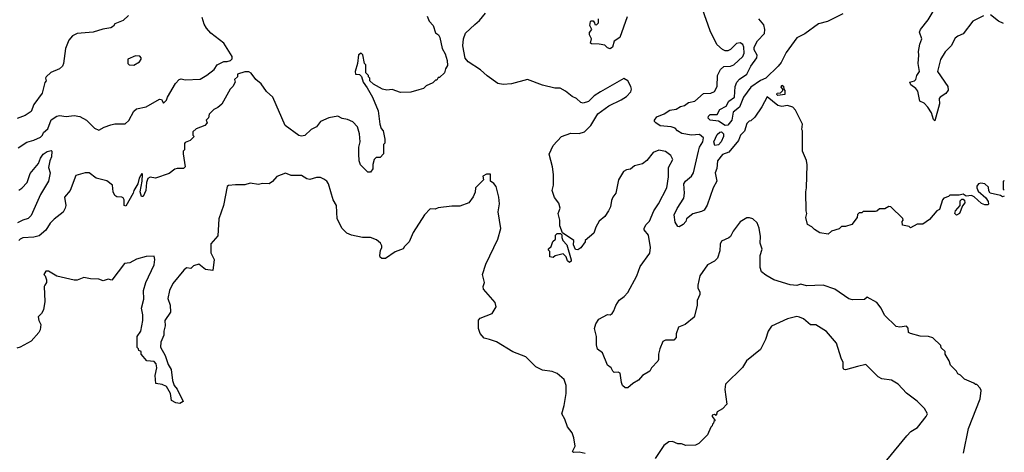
# Model space of a CAD drawing. Extents: x 2210602 to 2357277, y 510288 to 673808.
# Tile 463 of 464: x 2342531 to 2349808, y 662760 to 665958. Entities that reach past the tile are written whole.
import ezdxf

# ---------------------------------------------------------------- set-up
doc = ezdxf.new("R2010")
doc.units = 0

msp = doc.modelspace()

# ---------------------------------------------------------------- linework, layer by layer
at = {"layer": '0CON05XD'}
for points in [[(2349655, 665986.9), (2349575, 665947.5), (2349505, 665853.3), (2349465, 665835.8), (2349445, 665820), (2349414.2, 665765), (2349369.7, 665720.3), (2349335.7, 665664.3), (2349313.9, 665573.9), (2349390, 665465), (2349394, 665436), (2349377, 665413), (2349333.3, 665385), (2349327.5, 665375), (2349328.8, 665335), (2349295, 665210), (2349285, 665220), (2349269.7, 665269.7), (2349241.7, 665311.7), (2349215, 665340), (2349182.5, 665355), (2349169.2, 665429.2), (2349155, 665450), (2349117.5, 665475), (2349110, 665495), (2349143.9, 665506.1), (2349153.3, 665515), (2349162.5, 665545), (2349180.6, 665575), (2349170.8, 665635), (2349176.7, 665695), (2349173, 665723), (2349183, 665777), (2349197.5, 665815), (2349180, 665865), (2349187.5, 665885), (2349245, 665956.7), (2349305.6, 666054.4)], [(2343335, 665987.5), (2343295, 665952.5), (2343235, 665927.5), (2343225, 665910), (2343205, 665896.7), (2343145, 665887.5), (2343075, 665865.7), (2342955.9, 665855.9), (2342921.2, 665838.8), (2342894.3, 665805.7), (2342870.8, 665745), (2342855.6, 665635), (2342847.1, 665615), (2342825, 665594), (2342761.7, 665568.3), (2342727.5, 665535), (2342722.5, 665525), (2342727.5, 665505), (2342717.5, 665492.5), (2342697.5, 665415), (2342635, 665330), (2342615, 665280), (2342571.7, 665248.3), (2342511.7, 665228.3)], [(2342520.7, 665009.3), (2342585, 665052.5), (2342635, 665066.2), (2342685, 665090), (2342700, 665105), (2342707, 665123), (2342738.3, 665151.7), (2342763.2, 665216.8), (2342805, 665244.2), (2342825, 665250), (2342875, 665242.7), (2342935, 665248.5), (2342975, 665241.1), (2343024, 665214), (2343085, 665156), (2343115, 665140), (2343155, 665164), (2343205, 665180), (2343235, 665186.9), (2343311.7, 665188.3), (2343337.2, 665212.8), (2343375, 665281.2), (2343395, 665298.8), (2343465, 665313.3), (2343565, 665370), (2343578.3, 665368.3), (2343595, 665340), (2343615, 665362.5), (2343623.3, 665385), (2343683.8, 665485), (2343710, 665515), (2343725, 665520), (2343755, 665512.5), (2343865, 665517.5), (2343915, 665546.7), (2343969.3, 665590.7), (2343990, 665625), (2344040.7, 665649.3), (2344065, 665647.5), (2344090, 665655), (2344101.7, 665668.3), (2344102.5, 665685), (2344038.8, 665785), (2343945, 665858.8), (2343912, 665895), (2343894.2, 665925), (2343880, 665975)], [(2345543.6, 665983.6), (2345556.4, 665946.4), (2345587.5, 665915), (2345605, 665860), (2345627.5, 665845), (2345637.5, 665825), (2345653.3, 665745), (2345676.7, 665705), (2345690, 665655), (2345691.7, 665618.3), (2345677.5, 665595), (2345670, 665565), (2345635, 665530), (2345625, 665530), (2345615, 665510), (2345605, 665510), (2345585, 665490), (2345535, 665470), (2345515, 665450), (2345481.7, 665438.3), (2345423, 665423), (2345345, 665420), (2345285, 665442.5), (2345245, 665437.5), (2345213, 665443), (2345145, 665480), (2345120, 665505), (2345120, 665525), (2345110, 665535), (2345110, 665545), (2345090, 665565), (2345090, 665625), (2345080, 665635), (2345068.3, 665698.3), (2345055, 665710), (2345035, 665697.5), (2345028.8, 665635), (2345010, 665575), (2345012.5, 665555), (2345041.7, 665551.7), (2345058.3, 665538.3), (2345070, 665495), (2345100, 665455), (2345137.5, 665385), (2345180, 665285), (2345192.5, 665185), (2345203, 665153), (2345217, 665137), (2345230, 665075), (2345230, 665045), (2345220, 665035), (2345220, 664965), (2345195, 664940), (2345165, 664940), (2345150, 664925), (2345141.7, 664888.3), (2345140, 664855), (2345125, 664830), (2345105, 664830), (2345050, 664885), (2345040, 664915), (2345037.5, 664965), (2345037.5, 665015), (2345046.7, 665055), (2345043.3, 665115), (2345026.7, 665165), (2344993.6, 665203.6), (2344955, 665220), (2344915, 665227.5), (2344883.6, 665243.6), (2344815, 665232), (2344755, 665206.2), (2344723.9, 665166.1), (2344685, 665146.7), (2344638.3, 665101.7), (2344615, 665097.5), (2344595, 665102.5), (2344492, 665175), (2344402, 665385), (2344356.1, 665426.1), (2344315, 665483.3), (2344277.5, 665515), (2344243, 665563), (2344225, 665573.3), (2344195, 665573.3), (2344140, 665555), (2344140, 665535), (2344120, 665515), (2344122.5, 665495), (2344107.5, 665465), (2344087.5, 665445), (2344026.1, 665333.9), (2343995, 665307.5), (2343967, 665293), (2343931.7, 665258.3), (2343927, 665233), (2343910, 665215), (2343917.5, 665195), (2343900, 665175), (2343835, 665150), (2343811.7, 665128.3), (2343810, 665105), (2343820, 665095), (2343810, 665085), (2343790, 665065), (2343755, 665050), (2343748.3, 665041.7), (2343750, 664995), (2343740, 664985), (2343740, 664965), (2343755, 664870), (2343741.7, 664858.3), (2343695, 664857.5), (2343678.3, 664851.7), (2343635, 664820), (2343535, 664787.5), (2343495, 664793.8), (2343477.5, 664785), (2343467.5, 664755), (2343462.5, 664695), (2343445, 664650), (2343431.7, 664651.7), (2343421.2, 664685), (2343437.5, 664765), (2343440, 664815), (2343435, 664820), (2343415, 664787.5), (2343403.8, 664745), (2343374, 664695), (2343370, 664675), (2343315, 664580), (2343302.5, 664585), (2343302.5, 664625), (2343295, 664640), (2343286.4, 664646.4), (2343248.3, 664648.3), (2343235, 664657.5), (2343221.2, 664685), (2343216.7, 664735), (2343175, 664766.2), (2343096.4, 664786.4), (2343045, 664826.7), (2343015, 664826.2), (2342945, 664806), (2342904.3, 664695), (2342862.5, 664645), (2342872.5, 664585), (2342867.5, 664565), (2342852.5, 664535), (2342785, 664482.5), (2342756.4, 664453.6), (2342725, 664402.5), (2342675, 664361.2), (2342635, 664350.8), (2342555, 664344.3), (2342535, 664335.7), (2342524.4, 664325)], [(2345895, 665923.3), (2345929.5, 665950.5), (2345973.3, 666005)], [(2347021.7, 665978.3), (2346967.5, 665825), (2346925, 665800), (2346912.5, 665755), (2346895, 665742.5), (2346875, 665750), (2346855, 665770), (2346815, 665777.5), (2346758.3, 665778.3), (2346750, 665785), (2346757.5, 665815), (2346743.3, 665845), (2346743, 665863), (2346760, 665885), (2346743.9, 665913.9), (2346750, 665945), (2346755, 665950), (2346768.3, 665948.3), (2346780, 665935), (2346781.7, 665921.7), (2346795, 665920), (2346810, 665935), (2346810, 665965)], [(2349808, 664653.1), (2349795, 664647.5), (2349779.3, 664659.3), (2349702.5, 664675), (2349693.6, 664693.6), (2349690.7, 664720.7), (2349663.3, 664743.3), (2349635, 664750), (2349616.4, 664743.6), (2349605, 664727.5), (2349604, 664715), (2349615, 664690), (2349671.9, 664641.9), (2349687.5, 664615), (2349690, 664595), (2349685, 664590), (2349665, 664589.4), (2349639.8, 664599.8), (2349585, 664648), (2349565, 664657.5), (2349525, 664652.5), (2349505, 664667.5), (2349475, 664660), (2349405, 664660), (2349395, 664650), (2349361.7, 664638.3), (2349350, 664625), (2349330, 664555), (2349310, 664545), (2349255, 664480), (2349205, 664447.5), (2349165, 664447.5), (2349115, 664420), (2349105, 664430), (2349055, 664440), (2349052.5, 664465), (2349060, 664475), (2349058.3, 664488.3), (2348970, 664575), (2348955, 664577.5), (2348925, 664560), (2348885, 664560), (2348867, 664543), (2348855, 664540), (2348765, 664540), (2348755, 664530), (2348735, 664530), (2348723, 664517), (2348720, 664495), (2348680, 664445), (2348635, 664430), (2348605, 664430), (2348587, 664413), (2348530, 664395), (2348507, 664373), (2348445, 664382.5), (2348405, 664407.5), (2348385, 664427.5), (2348353.6, 664443.6), (2348340, 664495), (2348347.5, 664525), (2348342.5, 664545), (2348341.2, 664685), (2348346.7, 664715), (2348350, 664885), (2348346.4, 664916.4), (2348317.5, 664985), (2348317.5, 665135), (2348312.5, 665145), (2348317.5, 665185), (2348265, 665290), (2348245, 665310), (2348205, 665322.5), (2348165, 665316.9), (2348135, 665322.2), (2348055, 665387.5), (2348015, 665312.5), (2347965, 665237.5), (2347935, 665210), (2347921.7, 665208.3), (2347905, 665190), (2347887, 665133), (2347857.5, 665105), (2347842.5, 665065), (2347771.2, 664978.8), (2347725, 664961.4), (2347687.5, 664915), (2347683.1, 664856.9), (2347670.8, 664825), (2347682.2, 664765), (2347657.3, 664715), (2347613.1, 664586.9), (2347589.1, 664550.9), (2347570.5, 664539.5), (2347506.4, 664523.6), (2347460, 664485), (2347453.3, 664465), (2347435, 664443.3), (2347405, 664427.5), (2347395, 664430), (2347375, 664460), (2347369.2, 664515), (2347389.1, 664560.9), (2347440.3, 664639.7), (2347444.2, 664675), (2347440, 664745), (2347452, 664765), (2347495, 664800), (2347512, 664825), (2347547.1, 664985), (2347555.7, 665015), (2347579.2, 665055), (2347583.8, 665085), (2347555, 665110), (2347496.1, 665103.9), (2347425, 665116), (2347393.8, 665135), (2347375, 665156.7), (2347345, 665166.7), (2347265, 665173.5), (2347233.3, 665195), (2347223.3, 665205), (2347222.5, 665215), (2347241.1, 665238.9), (2347295, 665261.1), (2347335, 665288), (2347383.9, 665296.1), (2347415, 665316.7), (2347445, 665323.3), (2347475, 665346.7), (2347520, 665355), (2347585, 665411.2), (2347640, 665415), (2347665, 665426.2), (2347685.7, 665465), (2347688.9, 665545), (2347710, 665590), (2347735, 665612.5), (2347784.2, 665614.2), (2347810, 665625), (2347875.7, 665685), (2347885, 665710), (2347884, 665755), (2347876.2, 665775), (2347855, 665786.7), (2347829.3, 665780.7), (2347785, 665737.5), (2347765, 665727.5), (2347745, 665727.5), (2347725, 665737.5), (2347682.5, 665775), (2347633.3, 665875), (2347576.7, 666035)], [(2348615, 666001.2), (2348502.5, 665945), (2348435, 665926.7), (2348335, 665853.8), (2348275, 665823.8), (2348195, 665714.2), (2348159.7, 665640.3), (2348137.8, 665615), (2348045.7, 665525), (2348005, 665507.8), (2347935, 665459.5), (2347881.4, 665385), (2347849.7, 665310.3), (2347805, 665273.3), (2347795.4, 665215), (2347765, 665177.3), (2347745, 665174.6), (2347695, 665207.8), (2347634.7, 665214.7), (2347618.7, 665228.7), (2347620.9, 665245), (2347635, 665256.6), (2347685, 665256), (2347705.7, 665295), (2347752.5, 665317.5), (2347772.5, 665355), (2347814.3, 665385), (2347818.6, 665465), (2347831.9, 665495), (2347852.1, 665517.9), (2347906.2, 665555), (2347934.6, 665615), (2347977.8, 665675), (2347980.6, 665695), (2347960, 665735), (2347958.1, 665755), (2347985, 665801.4), (2348035.6, 665855), (2348039.2, 665885), (2348030.5, 665920.5), (2347995, 665963.3)], [(2349801.3, 665930.3), (2349765, 665946.9), (2349705, 665992.5)], [(2349506.4, 662753.6), (2349542.5, 662935), (2349628.8, 663155), (2349637, 663217), (2349630, 663235), (2349605, 663260), (2349595, 663260), (2349581.7, 663271.7), (2349515, 663300), (2349485, 663330), (2349465, 663340), (2349455, 663360), (2349410, 663405), (2349400, 663435), (2349370, 663485), (2349370, 663505), (2349341.7, 663531.7), (2349338.3, 663548.3), (2349280, 663605), (2349246.7, 663616.7), (2349185, 663617.5), (2349115, 663637.5), (2349100, 663645), (2349097, 663677), (2349085, 663692.5), (2349035, 663683.8), (2349009.5, 663689.5), (2348922.6, 663772.6), (2348898.8, 663825), (2348865, 663867.5), (2348795, 663906.7), (2348775, 663890), (2348685, 663887.5), (2348660, 663895), (2348556.1, 663966.1), (2348470, 663995), (2348345, 663991.2), (2348305, 664003.8), (2348275, 663993.8), (2348225, 663996.7), (2348104.1, 664034.1), (2348045, 664068.8), (2348013.8, 664095), (2348003.8, 664125), (2348004.2, 664215), (2348017.3, 664262.7), (2348004, 664305), (2348006, 664355), (2347996.1, 664416.1), (2347982.5, 664455), (2347950, 664485), (2347925, 664493.8), (2347905, 664493.3), (2347855, 664463.3), (2347803.3, 664395), (2347783.8, 664355), (2347773.3, 664345), (2347718.8, 664321.2), (2347708.3, 664298.3), (2347705, 664250), (2347687.5, 664195), (2347665, 664172.5), (2347613.6, 664146.4), (2347557.5, 664065), (2347542.5, 663995), (2347543, 663973), (2347557.5, 663945), (2347557, 663927), (2347538.3, 663881.7), (2347537.5, 663845), (2347515, 663760), (2347450, 663705), (2347400, 663685), (2347382.5, 663635), (2347381.7, 663608.3), (2347365, 663590), (2347305, 663590), (2347285, 663580), (2347262.5, 663525), (2347252.5, 663485), (2347252.5, 663445), (2347246.4, 663433.6), (2347200, 663385), (2347189.3, 663360.7), (2347135, 663327.5), (2347105, 663292.5), (2347061.7, 663268.3), (2347025, 663236.7), (2347006.4, 663236.4), (2346986.7, 663255), (2346978.8, 663275), (2346970, 663345), (2346955, 663352.5), (2346925, 663350), (2346915, 663360), (2346902.5, 663385), (2346874.2, 663404.2), (2346837.5, 663495), (2346801.5, 663521.5), (2346794.4, 663555), (2346794, 663615), (2346778.8, 663675), (2346789.3, 663710.7), (2346812.5, 663745), (2346875, 663777.5), (2346895, 663776.7), (2346910, 663785), (2346923.3, 663805), (2346935.8, 663844.2), (2346961.2, 663885), (2346999.1, 663910.9), (2347025, 663940), (2347091.4, 664065), (2347115.6, 664134.4), (2347188.3, 664231.7), (2347194.1, 664274.1), (2347178, 664365), (2347146.7, 664405), (2347146.7, 664415), (2347158.8, 664441.2), (2347185, 664467.5), (2347217.5, 664545), (2347253.2, 664596.8), (2347314.3, 664715), (2347325.9, 664795.9), (2347326.2, 664865), (2347358.8, 664925), (2347343.9, 664953.9), (2347305, 664983.3), (2347255, 664993.8), (2347213.3, 664975), (2347165, 664916.7), (2347135, 664892.5), (2347075, 664876.7), (2347045, 664852.5), (2347015, 664847.5), (2346992.5, 664835), (2346956.7, 664775), (2346936.7, 664675), (2346913.8, 664645), (2346905, 664620), (2346896.7, 664575), (2346883.8, 664545), (2346855, 664503.3), (2346815, 664467.5), (2346788.8, 664425), (2346775, 664380), (2346710, 664325), (2346710, 664315), (2346679.5, 664270.5), (2346655, 664256.7), (2346639.3, 664259.3), (2346623.9, 664293.9), (2346627.5, 664325), (2346541.7, 664381.7), (2346523.6, 664433.6), (2346522.5, 664475), (2346511.2, 664525), (2346526, 664565), (2346515, 664602.5), (2346483, 664643), (2346466.7, 664695), (2346476.7, 664735), (2346477, 664813), (2346469.3, 664869.3), (2346443.6, 664963.6), (2346472.7, 665027.3), (2346536.2, 665093.8), (2346605, 665118.8), (2346665, 665116.2), (2346705, 665128), (2346752.5, 665175), (2346805, 665261.2), (2346885, 665321.2), (2346975.9, 665364.1), (2347015, 665388.8), (2347046.7, 665425), (2347053.3, 665445), (2347048.8, 665465), (2347026, 665505), (2346995, 665522), (2346822.5, 665425), (2346775.9, 665394.1), (2346735, 665352.5), (2346695, 665340), (2346677.5, 665345), (2346645.6, 665375.6), (2346615, 665390), (2346565, 665430), (2346525, 665451.2), (2346485, 665451.2), (2346395, 665474), (2346285, 665516.2), (2346165, 665484.2), (2346105, 665478.8), (2346065, 665486.7), (2345985, 665543.8), (2345937.9, 665587.9), (2345845, 665646.7), (2345824.1, 665674.1), (2345806.7, 665765), (2345810, 665815), (2345825, 665857.5), (2345895, 665923.3)], [(2343375, 665622.5), (2343417.5, 665645), (2343430, 665665), (2343430, 665675), (2343418.3, 665688.3), (2343388.3, 665691.7), (2343330, 665665), (2343330, 665635), (2343340, 665625), (2343375, 665622.5)], [(2348135, 665397.5), (2348127.5, 665405), (2348130, 665415), (2348155, 665417.5), (2348170, 665435), (2348170, 665445), (2348158.3, 665458.3), (2348165, 665472.5), (2348175, 665467.5), (2348177.5, 665445), (2348186.2, 665435), (2348185, 665404.2), (2348135, 665397.5)], [(2347668.9, 665028.9), (2347662.2, 665055), (2347685, 665110), (2347705, 665126.7), (2347717.7, 665127.7), (2347733.6, 665115), (2347733.2, 665095), (2347715.7, 665054.3), (2347695, 665033.3), (2347668.9, 665028.9)], [(2342525, 664696.9), (2342547.6, 664712.4), (2342585.6, 664755), (2342609.2, 664820.8), (2342671.4, 664895), (2342686.2, 664935), (2342705, 664963.3), (2342735, 664983.3), (2342765, 664990), (2342770, 664985), (2342767.5, 664945), (2342753.3, 664915), (2342743.8, 664865), (2342756.2, 664825), (2342744.2, 664765), (2342683.9, 664666.1), (2342615, 664509.2), (2342595, 664489.2), (2342553.3, 664475), (2342515, 664455.7)], [(2346710.5, 662750.5), (2346665, 662760), (2346625, 662757.5), (2346617.5, 662765), (2346636.7, 662805), (2346626.4, 662866.4), (2346613.6, 662903.6), (2346579.3, 662949.3), (2346560, 663005), (2346536.7, 663045), (2346556.2, 663105), (2346570, 663195), (2346570, 663255), (2346555, 663297.5), (2346503.6, 663343.6), (2346466.1, 663356.1), (2346395, 663367.5), (2346345, 663392.5), (2346272.5, 663465), (2346175, 663503.8), (2346055.9, 663575.9), (2346004, 663594), (2345963.8, 663603.8), (2345935, 663637.5), (2345923.1, 663675), (2345920.8, 663719.2), (2345922.5, 663737.5), (2345935, 663752.5), (2346023, 663787), (2346052.5, 663835), (2346046.1, 663866.1), (2345960, 663965), (2345957.5, 663985), (2345966.7, 664015), (2345952.5, 664075), (2345975, 664151.2), (2346065.8, 664334.2), (2346086.2, 664415), (2346067.7, 664537.7), (2346076.4, 664596.4), (2346073.3, 664645), (2346052.5, 664725), (2346035, 664747.5), (2346010, 664765), (2346010, 664815), (2345980, 664815), (2345955, 664800), (2345960, 664775), (2345900, 664715), (2345897, 664683), (2345881.7, 664648.3), (2345850, 664605), (2345785, 664580), (2345725, 664580), (2345623.6, 664566.4), (2345601.7, 664558.3), (2345565, 664560), (2345523.9, 664516.1), (2345440, 664385), (2345410, 664315), (2345375, 664280), (2345366.4, 664263.6), (2345305, 664242.5), (2345235, 664192.5), (2345207, 664193), (2345195, 664202.5), (2345192, 664215), (2345197.3, 664252.7), (2345208.8, 664275), (2345206.7, 664285), (2345197.5, 664305), (2345169.3, 664329.3), (2345125, 664347.5), (2345065, 664347.5), (2344983.8, 664363.8), (2344949.3, 664379.3), (2344914.2, 664414.2), (2344878, 664485), (2344872.9, 664585), (2344848.9, 664625), (2344812.5, 664745), (2344801.2, 664765), (2344779.7, 664779.7), (2344755, 664790), (2344725, 664792), (2344675, 664776.2), (2344652.3, 664782.3), (2344615, 664806.2), (2344536.4, 664806.4), (2344495, 664822.5), (2344431.7, 664798.3), (2344399.3, 664760.7), (2344375, 664743.3), (2344325, 664747.5), (2344295, 664740), (2344235, 664750), (2344195, 664736.2), (2344125, 664736), (2344075, 664733.3), (2344063.8, 664725), (2344036.8, 664583.2), (2344004.2, 664485), (2343995, 664360), (2343945, 664300), (2343944.2, 664234.2), (2343968.8, 664185), (2343957.5, 664105), (2343905, 664110), (2343855, 664150), (2343815, 664137.5), (2343795, 664117.5), (2343765, 664122.5), (2343745, 664107.5), (2343662.7, 664007.3), (2343638.8, 663955), (2343626.4, 663896.4), (2343643, 663847), (2343646.7, 663795), (2343603.3, 663735), (2343606.2, 663695), (2343596.7, 663655), (2343596.7, 663625), (2343573.3, 663575), (2343573, 663537), (2343606.7, 663475), (2343629.3, 663409.3), (2343651.7, 663371.7), (2343661.7, 663291.7), (2343673.3, 663255), (2343695, 663227.5), (2343740, 663135), (2343715, 663120), (2343685, 663126.2), (2343654, 663144), (2343646.7, 663195), (2343615, 663247.5), (2343585, 663261.2), (2343538.3, 663268.3), (2343533.1, 663326.9), (2343546, 663385), (2343540, 663415), (2343525, 663430), (2343470, 663435), (2343430, 663485), (2343430, 663505), (2343411.7, 663511.7), (2343410, 663525), (2343400, 663535), (2343400, 663615), (2343427.5, 663655), (2343442.5, 663735), (2343442.5, 663775), (2343432.5, 663825), (2343447.7, 663892.3), (2343446.7, 663955), (2343464.1, 664015.9), (2343524, 664145), (2343531.2, 664185), (2343525, 664210), (2343465, 664207.5), (2343395, 664187.5), (2343345, 664160), (2343305, 664156.7), (2343213, 664033), (2343185, 664040), (2343147, 664027), (2343115, 664040), (2343055, 664042.5), (2343005, 664052.5), (2342956.4, 664033.6), (2342935, 664033.3), (2342805, 664062.5), (2342745, 664100), (2342725, 664100), (2342710, 664075), (2342720, 664065), (2342730, 664035), (2342730, 664015), (2342717.5, 663995), (2342712.5, 663985), (2342717.5, 663875), (2342706.4, 663813.6), (2342692.5, 663785), (2342668.3, 663761.7), (2342673.6, 663733.6), (2342687.5, 663705), (2342682.5, 663665), (2342672.5, 663645), (2342615, 663582.5), (2342535, 663537.5), (2342509.3, 663530.7)], [(2349807.4, 664767.5), (2349800, 664765), (2349800, 664705), (2349807.8, 664697.2)], [(2349455, 664513.1), (2349443.1, 664525), (2349446.9, 664545), (2349481.2, 664585), (2349481.4, 664618.6), (2349495, 664630), (2349505, 664630), (2349513.8, 664623.8), (2349516.8, 664603.2), (2349498.3, 664581.7), (2349476.7, 664525), (2349455, 664513.1)], [(2346595, 664162.5), (2346580, 664175), (2346570, 664205), (2346547, 664227), (2346488.3, 664211.7), (2346475, 664200), (2346450, 664205), (2346450, 664245), (2346440, 664255), (2346440, 664265), (2346458.3, 664281.7), (2346471.7, 664318.3), (2346490, 664335), (2346490, 664365), (2346503, 664377), (2346528.3, 664378.3), (2346537.5, 664367.5), (2346537, 664347), (2346546.4, 664326.4), (2346575, 664292.5), (2346607, 664183), (2346607, 664173), (2346595, 664162.5)], [(2348723.6, 663393.6), (2348635, 663368.8), (2348622.3, 663372.3), (2348616.2, 663385), (2348617.5, 663425), (2348602.5, 663455), (2348567.7, 663567.7), (2348495, 663653.3), (2348415, 663701.2), (2348375, 663703.3), (2348325, 663746.2), (2348295, 663760), (2348275, 663763.3), (2348205, 663746.7), (2348087, 663693), (2348062.5, 663655), (2348042.5, 663595), (2348005, 663520), (2347903.6, 663436.4), (2347873, 663387), (2347747, 663263), (2347742.5, 663225), (2347757.5, 663115), (2347725, 663082.5), (2347685, 663060), (2347678.3, 663031.7), (2347665, 663040), (2347650, 663035), (2347650, 663025), (2347670, 662995), (2347661.7, 662988.3), (2347660, 662975), (2347651.7, 662968.3), (2347650, 662955), (2347640, 662945), (2347615, 662890), (2347550, 662825), (2347525, 662812.5), (2347455, 662810), (2347421.7, 662821.7), (2347395, 662822.5), (2347355, 662840), (2347328.3, 662838.3), (2347290.7, 662809.3), (2347227.5, 662715)], [(2348939.3, 662700.7), (2349087, 662883), (2349117, 662913), (2349166.4, 662943.6), (2349230, 663025), (2349240, 663045), (2349217.5, 663085), (2349165, 663137.5), (2349085, 663197.5), (2349023.6, 663263.6), (2348975, 663292.5), (2348903.6, 663303.6), (2348875, 663317.5), (2348785, 663410), (2348723.6, 663393.6)]]:
    msp.add_lwpolyline(points, dxfattribs=at)

doc.saveas('drawing.dxf')
